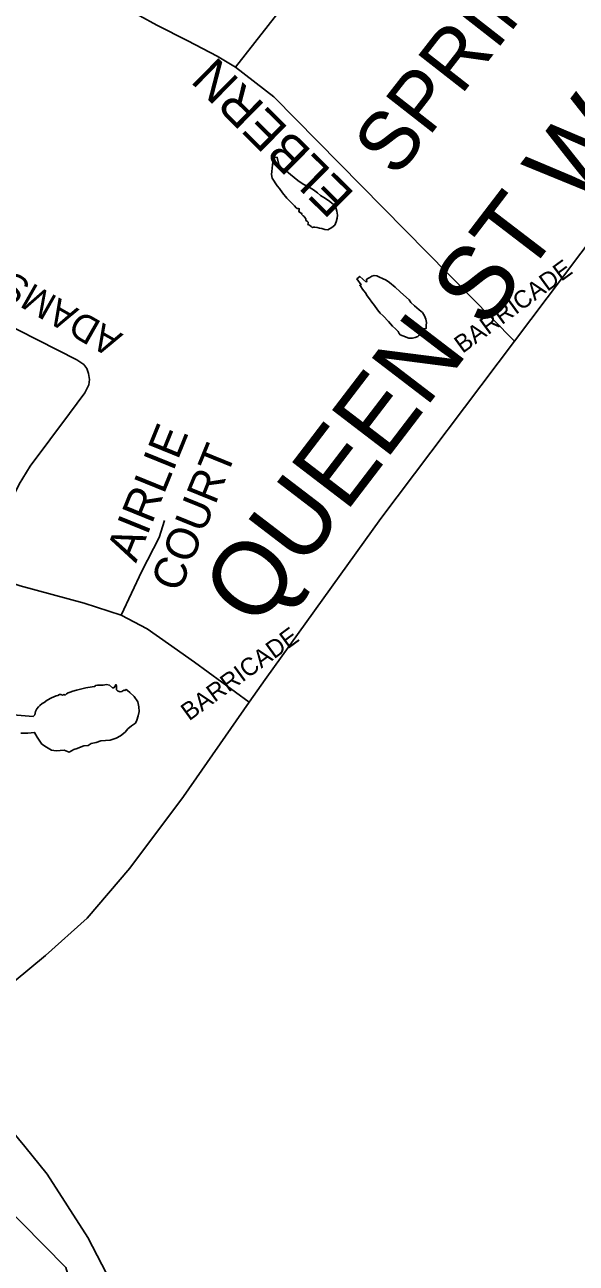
# Model space of a CAD drawing. Extents: x 586326 to 623965, y 4819854 to 4857850.
# Drawn here: x 596631 to 597005, y 4833284 to 4834124 of the extents above; entities that cross this region are included whole.
import ezdxf

# ---------------------------------------------------------------- set-up
doc = ezdxf.new("R2010")
doc.units = 0
for name, color, linetype in [('Major Rds and Hwys', 7, 'Continuous'), ('Major Rds Lbls', 7, 'Continuous'), ('Minor Rd Lbls', 7, 'Continuous'), ('Minor Rds', 7, 'Continuous'), ('Proposed Secondary Rds', 7, 'Continuous'), ('Pts of Interest', 7, 'Continuous'), ('Secondary Rds Lbls', 7, 'Continuous'), ('SWM Ponds', 7, 'Continuous')]:
    doc.layers.add(name, color=color, linetype=linetype)

msp = doc.modelspace()

# ---------------------------------------------------------------- linework, layer by layer
at = {"layer": 'Major Rds and Hwys'}
for points in [[(597141.1, 4834145.01), (597117.69, 4834113.97), (597041.93, 4834013.52), (596963.54, 4833909.62)], [(596963.54, 4833909.62), (596872.71, 4833789.17), (596794.31, 4833679.8), (596783.26, 4833664.39)], [(596783.26, 4833664.39), (596738.71, 4833600.37), (596702.29, 4833551.85), (596673.29, 4833517.9), (596644.91, 4833492.39), (596623.81, 4833474.72)], [(596862.2, 4833079.82), (596745.18, 4833197.47), (596737.93, 4833205.63), (596725.89, 4833220.01), (596711.58, 4833237.24), (596698.97, 4833252.43), (596673.7, 4833301.05), (596646.13, 4833343.95), (596631.01, 4833362.72), (596616.94, 4833379.67)]]:
    msp.add_lwpolyline(points, dxfattribs=at)
at = {"layer": 'Minor Rds'}
for points in [[(596773.99, 4834095.62), (596937.45, 4834304.33), (596941.02, 4834311.57), (596941.92, 4834316.9), (596940.56, 4834321.35), (596936.93, 4834326.6), (596926.68, 4834336.06), (596880.5, 4834371.92)], [(596598.5, 4833755.32), (596627.08, 4833812.46), (596634.65, 4833824.71), (596661.22, 4833860.39), (596671.81, 4833874.5), (596674.52, 4833879.92), (596674.98, 4833883.5), (596674.28, 4833887.55), (596673.09, 4833891.08), (596671.05, 4833893.75), (596666.24, 4833896.85), (596599.76, 4833930.5)], [(596725.88, 4833787.86), (596722.16, 4833776.24), (596710.4, 4833753.48), (596696.45, 4833723.56)], [(596539.11, 4833401.87), (596658.77, 4833280.67), (596663.98, 4833262.94), (596660.85, 4833249.91), (596651.47, 4833240.01), (596645.47, 4833235.78), (596638.62, 4833233.51), (596632.7, 4833232.19), (596622.28, 4833231.14), (596599.87, 4833231.83), (596541.59, 4833233.58), (596530.45, 4833231.5), (596519.63, 4833226.72), (596505.16, 4833219.67), (596447.29, 4833188.89), (596420.58, 4833179.98), (596395.73, 4833177.39), (596375.33, 4833178.13), (596319.31, 4833190.37), (596283.33, 4833199.27), (596240.3, 4833216.71), (596196.15, 4833236.74), (596096.37, 4833271.98), (596001.75, 4833297.12)]]:
    msp.add_lwpolyline(points, dxfattribs=at)
at = {"layer": 'Proposed Secondary Rds'}
for points in [[(596773.99, 4834095.62), (596761.56, 4834103.08), (596741.75, 4834113.37), (596720.55, 4834124.19), (596697.54, 4834136.87)], [(596963.54, 4833909.62), (596800.03, 4834075.38), (596773.99, 4834095.62)], [(596696.45, 4833723.56), (596671.19, 4833731.77), (596627.89, 4833743.35), (596610.55, 4833749.31), (596598.5, 4833755.32)], [(596783.26, 4833664.39), (596746.27, 4833691.66), (596728.66, 4833704.15), (596714.05, 4833714.25), (596696.45, 4833723.56)]]:
    msp.add_lwpolyline(points, dxfattribs=at)
at = {"layer": 'SWM Ponds'}
for points in [[(596823.61, 4834014.43), (596820.09, 4834016.27), (596816.44, 4834018.67), (596813.9, 4834020.77), (596811.33, 4834022.67), (596808.78, 4834024.88), (596807.46, 4834026.37), (596805.44, 4834026.82), (596804.55, 4834027.79), (596804.01, 4834029.17), (596803.39, 4834029.54), (596802.42, 4834034.36), (596799.76, 4834034.41), (596799.18, 4834029.34), (596798.9, 4834026.96), (596798.66, 4834024.78), (596798.55, 4834022.62), (596799.03, 4834020.21), (596802.47, 4834014.93), (596804.01, 4834013.16), (596806.07, 4834010.31), (596808.99, 4834006.68), (596811.35, 4834004.15), (596812.82, 4834002.78), (596814.07, 4834001.36), (596815.35, 4834000.18), (596816.05, 4833999.64), (596816.7, 4833999.53), (596817.31, 4833999.44), (596817.24, 4833998.77), (596817.1, 4833998.09), (596817.32, 4833997.35), (596818.16, 4833996.7), (596819.12, 4833996.34), (596818.93, 4833995.81), (596819.92, 4833994.7), (596820.69, 4833994.32), (596821.13, 4833993.58), (596821.73, 4833992.71), (596821.88, 4833991.59), (596822.64, 4833991.11), (596823.33, 4833990.4), (596823.35, 4833989.71), (596823.3, 4833988.85), (596824.22, 4833988.3), (596825.39, 4833987.49), (596826.16, 4833986.67), (596826.79, 4833986.97), (596827.84, 4833986.94), (596829.45, 4833986.69), (596831.13, 4833986.39), (596832.79, 4833986.06), (596834.65, 4833985.27), (596836.75, 4833985.22), (596839.48, 4833986.69), (596841.43, 4833988.32), (596842.47, 4833990.66), (596843.06, 4833993.14), (596843.45, 4833995.09), (596842.93, 4833997.75), (596842.17, 4834000.37), (596840.52, 4834002.45), (596838.12, 4834004.44), (596835.09, 4834006.47), (596831.81, 4834008.47), (596829.76, 4834010.18), (596826.96, 4834012.37)], [(596898.8, 4833930.95), (596895.73, 4833933.47), (596893.17, 4833935.83), (596891.94, 4833937.6), (596888.16, 4833941.02), (596885.86, 4833943.17), (596882.4, 4833946.23), (596878.58, 4833949.44), (596876.47, 4833951.09), (596873.91, 4833952.16), (596871.97, 4833952.97), (596870.07, 4833953.98), (596868.28, 4833954.09), (596866.69, 4833953.7), (596865.21, 4833952.86), (596863.87, 4833952.04), (596862.95, 4833951.47), (596863.26, 4833950.03), (596862.68, 4833949.92), (596858.43, 4833953.48), (596856.53, 4833951.8), (596859.31, 4833947.74), (596858.51, 4833947.44), (596859.26, 4833946.74), (596860.29, 4833944.76), (596861.27, 4833943.77), (596862.36, 4833942.32), (596863.45, 4833940.42), (596864.99, 4833938.34), (596866.77, 4833936.12), (596868.37, 4833933.82), (596870.58, 4833930.81), (596872.42, 4833928.67), (596874.43, 4833926.74), (596877.92, 4833922.96), (596880.74, 4833919.83), (596882.81, 4833917.98), (596884.47, 4833916.21), (596885.24, 4833914.79), (596886.01, 4833913.83), (596887.66, 4833913.25), (596891.68, 4833911.57), (596894.2, 4833911.65), (596896.2, 4833911.96), (596897.88, 4833912.76), (596898.65, 4833913.44), (596899.04, 4833914.02), (596899.36, 4833914.65), (596899.59, 4833915.7), (596899.72, 4833916.53), (596900.65, 4833916.56), (596901.28, 4833917.14), (596901.83, 4833917.65), (596902.2, 4833917.99), (596902.73, 4833917.99), (596903.54, 4833918.06), (596903.5, 4833918.67), (596903.61, 4833919.35), (596903.67, 4833920.24), (596903.74, 4833922.29), (596903.33, 4833924.6), (596902.39, 4833926.86), (596901.07, 4833929.06)]]:
    msp.add_lwpolyline(points, close=True, dxfattribs=at)
msp.add_lwpolyline([(596628.29, 4833643.33), (596633.04, 4833643.45), (596637.56, 4833643.91), (596638.49, 4833642.35), (596639.46, 4833640.6), (596640.73, 4833638.61), (596642.54, 4833636.03), (596645.61, 4833633.79), (596649.11, 4833631.89), (596652.25, 4833631.43), (596654.93, 4833631.67), (596657.61, 4833631.9), (596661.04, 4833630.55), (596664.28, 4833632.35), (596666.52, 4833633.09), (596668.13, 4833633.66), (596670.98, 4833634.76), (596673.92, 4833635.12), (596676.1, 4833636.41), (596679.39, 4833637), (596682.5, 4833638.23), (596688.91, 4833638.55), (596693.11, 4833640.09), (596695.99, 4833641.66), (596699.06, 4833644.09), (596701.01, 4833646.38), (596703.49, 4833648.27), (596706.05, 4833650.27), (596707.03, 4833652.16), (596707.98, 4833655.08), (596708.53, 4833658.13), (596708.52, 4833661.31), (596707.72, 4833664.76), (596705.14, 4833668.27), (596702.39, 4833670.92), (596700.73, 4833672.3), (596699.8, 4833673.03), (596698.89, 4833672.4), (596698.27, 4833672.56), (596697.43, 4833672.13), (596696.89, 4833671.64), (596695.78, 4833671.51), (596695.06, 4833671.65), (596693.99, 4833672.08), (596693.33, 4833672.84), (596693.17, 4833673.8), (596693.13, 4833675.24), (596692.89, 4833676.42), (596692.27, 4833675.41), (596691.48, 4833674.2), (596690.45, 4833674.24), (596688.47, 4833675.97), (596686.46, 4833676.38), (596684.17, 4833676.01), (596682.31, 4833675.97), (596680.34, 4833676), (596678.88, 4833675.73), (596678.41, 4833675.02), (596676.75, 4833674.82), (596672.44, 4833674.19), (596666.09, 4833672.67), (596663.67, 4833671.9), (596661.83, 4833671.26), (596660.38, 4833670.89), (596659.32, 4833670.06), (596658.48, 4833669.31), (596657.7, 4833669.58), (596656.56, 4833669.3), (596655.43, 4833669.77), (596654.47, 4833669.61), (596653.33, 4833669), (596652.29, 4833668.73), (596649.09, 4833667.41), (596646.1, 4833665.92), (596644.08, 4833664.18), (596642.67, 4833663.44), (596641.23, 4833662.24), (596640.22, 4833661.37), (596639.09, 4833659.92), (596638.19, 4833658.13), (596637.81, 4833655.94), (596636.73, 4833654.78), (596623.07, 4833655.81)], dxfattribs=at)

# ---------------------------------------------------------------- texts
at = {"layer": 'Major Rds Lbls'}
msp.add_text('QUEEN ST W', height=49.998, rotation=52.59261, dxfattribs=at).set_placement((596788.01, 4833712.99))
at = {"layer": 'Minor Rd Lbls'}
for s, height, rotation, p in [('BARRICADE', 12, 36.11701, (596928.27, 4833900.9)), ('ADAMSV', 18.529, 150.3331, (596698.17, 4833914.09)), ('AIRLIE', 22.544, 67.9119, (596706.48, 4833758.5)), ('COURT', 21.677, 67.9119, (596736.04, 4833738.24)), ('BARRICADE', 12, 36.11701, (596742.58, 4833651.37))]:
    msp.add_text(s, height=height, rotation=rotation, dxfattribs=at).set_placement(p)
at = {"layer": 'Pts of Interest'}
msp.add_text('SPRINGBROOK', height=39.984, rotation=52.00002, dxfattribs=at).set_placement((596883.25, 4834019.64))
at = {"layer": 'Secondary Rds Lbls'}
msp.add_text('ELBERN', height=25.002, rotation=135.40367, dxfattribs=at).set_placement((596855.7, 4834009.64))

doc.saveas('drawing.dxf')
